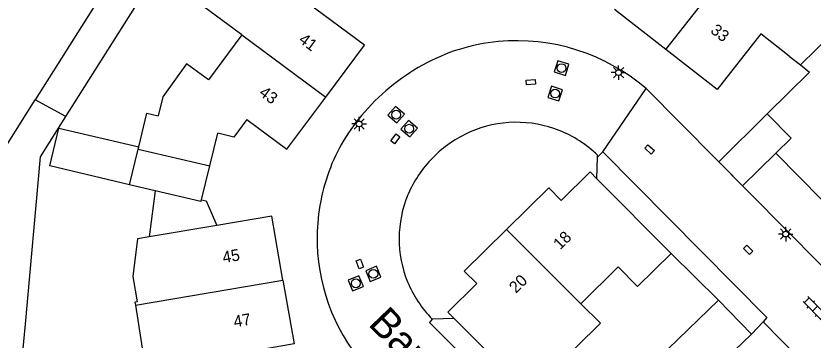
# Model space of a CAD drawing. Extents: x 128000 to 131008, y 398996 to 402500.
# Drawn here: x 129840.4 to 129908.8, y 399376.8 to 399404.6 of the extents above; entities that cross this region are included whole.
import ezdxf

# ---------------------------------------------------------------- set-up
doc = ezdxf.new("R2010")
doc.units = 0
for name, color, linetype in [('gg-afsc-erfafscheiding', 7, 'Continuous'), ('gg-afsc-muur', 7, 'Continuous'), ('gg-anno-huisnummerreeks BGT', 7, 'Continuous'), ('gg-anno-openbare ruimte label', 7, 'Continuous'), ('gg-bbg-bijgebouw', 7, 'Continuous'), ('gg-bbg-gedigitaliseerde bebouwing', 7, 'Continuous'), ('gg-bbg-hoofdgebouw', 7, 'Continuous'), ('gg-bbg-luifel en loopbrug', 7, 'Continuous'), ('gg-bbg-tussenscheiding', 7, 'Continuous'), ('gg-knt-verharding', 7, 'Continuous'), ('gg-knt-verharding nz', 7, 'Continuous'), ('gt-grn-groengrens', 7, 'Continuous'), ('gt-grn-weggrens', 7, 'Continuous'), ('gt-symb-klinker verharding', 7, 'Continuous'), ('gt-symb-kolk', 7, 'Continuous'), ('gt-symb-kolk center center', 7, 'Continuous'), ('gt-symb-lichtmast', 7, 'Continuous'), ('gt-symb-rioolschacht', 7, 'Continuous')]:
    doc.layers.add(name, color=color, linetype=linetype)

# ---------------------------------------------------------------- blocks, each defined once
blk = doc.blocks.new('gt0-RS')
at = {"layer": 'gt-symb-rioolschacht'}
blk.add_lwpolyline([(-0.5, -0.5), (0.5, -0.5), (0.5, 0.5), (-0.5, 0.5)], close=True, dxfattribs=at)
blk.add_circle((0, 0), 0.375, dxfattribs=at)
blk = doc.blocks.new('gt0-KOLKCC')
at = {"layer": 'gt-symb-kolk center center'}
blk.add_lwpolyline([(-0.375, 0.2), (0.375, 0.2), (0.375, -0.2), (-0.375, -0.2)], close=True, dxfattribs=at)
blk = doc.blocks.new('gt0-LMAST')
at = {"layer": 'gt-symb-lichtmast'}
for p, q in [((-0.182, 0.173), (-0.447, 0.438)), ((-0.005, 0.246), (-0.005, 0.621)), ((0.172, 0.173), (0.437, 0.438)), ((-0.255, -0.004), (-0.63, -0.004)), ((-0.182, -0.181), (-0.447, -0.446)), ((-0.005, -0.254), (-0.005, -0.629)), ((0.437, -0.446), (0.172, -0.181)), ((0.245, -0.004), (0.62, -0.004))]:
    blk.add_line(p, q, dxfattribs=at)
blk.add_circle((-0.005, -0.004), 0.25, dxfattribs=at)
blk = doc.blocks.new('gt0-KL1')
at = {"layer": 'gt-symb-klinker verharding'}
for p, q in [((-1.15, 0.3), (1.15, 0.3)), ((-1, -0.3), (-1, 0.3)), ((-0.5, 0.3), (-0.5, 0.45)), ((0, -0.3), (0, 0.3)), ((0.5, 0.3), (0.5, 0.45)), ((1, -0.3), (1, 0.3)), ((-1.15, -0.3), (1.15, -0.3)), ((-0.5, -0.45), (-0.5, -0.3)), ((0.5, -0.45), (0.5, -0.3))]:
    blk.add_line(p, q, dxfattribs=at)
blk = doc.blocks.new('gt0-KOLK')
at = {"layer": 'gt-symb-kolk'}
blk.add_lwpolyline([(0, 0), (0.375, 0), (0.375, 0.4), (-0.375, 0.4), (-0.375, 0), (0, 0)], dxfattribs=at)

msp = doc.modelspace()

# ---------------------------------------------------------------- linework, layer by layer
at = {"layer": 'gg-afsc-erfafscheiding'}
msp.add_line((129840.468, 399369.715), (129841.255, 399378.15), dxfattribs=at)
at = {"layer": 'gg-afsc-muur'}
for p, q in [((129844.731, 399395.967), (129852.587, 399408.439)), ((129896.61, 399384.21), (129900.68, 399380.22))]:
    msp.add_line(p, q, dxfattribs=at)
msp.add_lwpolyline([(129841.255, 399378.15), (129842.553, 399392.51), (129844.731, 399395.967)], dxfattribs=at)
at = {"layer": 'gg-bbg-bijgebouw'}
for p, q in [((129850.17, 399390.12), (129850.917, 399393.179)), ((129856.341, 399388.836), (129857.05, 399391.729)), ((129852.382, 399389.597), (129850.17, 399390.12)), ((129856.3, 399388.67), (129852.382, 399389.597)), ((129856.3, 399388.67), (129856.341, 399388.836)), ((129900.68, 399380.22), (129894.65, 399374.39)), ((129900.68, 399380.22), (129903.5, 399377.3))]:
    msp.add_line(p, q, dxfattribs=at)
msp.add_lwpolyline([(129903.5, 399377.3), (129899.89, 399373.82), (129899.917, 399373.793)], dxfattribs=at)
at = {"layer": 'gg-bbg-gedigitaliseerde bebouwing'}
msp.add_line((129892.08, 399383.06), (129888.884, 399379.898), dxfattribs=at)
for points in [[(129859.804, 399402.992), (129856.43, 399405.494), (129859.736, 399409.952), (129860.149, 399409.646)], [(129856.942, 399399.133), (129855.05, 399400.488), (129853.039, 399397.68), (129852.642, 399396.027)], [(129888.884, 399379.898), (129890.55, 399378.223), (129884.45, 399372.19)]]:
    msp.add_lwpolyline(points, dxfattribs=at)
at = {"layer": 'gg-bbg-hoofdgebouw'}
for p, q in [((129896.16, 399401.73), (129891.77, 399405.17)), ((129859.804, 399402.992), (129856.942, 399399.133)), ((129906.74, 399401.16), (129907.7, 399400.405)), ((129907.7, 399400.405), (129908.49, 399399.784)), ((129904.86, 399396.2), (129908.49, 399399.784)), ((129863.66, 399393.16), (129866.996, 399397.633)), ((129850.963, 399393.366), (129851.67, 399396.26)), ((129851.67, 399396.26), (129852.642, 399396.027)), ((129860.225, 399395.72), (129863.66, 399393.16)), ((129857.05, 399391.729), (129857.742, 399394.552)), ((129850.917, 399393.179), (129850.963, 399393.366)), ((129909.563, 399388.786), (129905.58, 399392.83)), ((129890.257, 399390.636), (129896.61, 399384.21)), ((129857.665, 399386.622), (129851.853, 399385.638)), ((129850.689, 399379.778), (129851.736, 399373.17)), ((129884.45, 399372.19), (129878.004, 399378.645))]:
    msp.add_line(p, q, dxfattribs=at)
for points in [[(129866.996, 399397.633), (129870.32, 399402.09), (129865.393, 399405.753)], [(129906.74, 399401.16), (129904.31, 399403.07), (129900.55, 399398.29), (129896.16, 399401.73)], [(129905.58, 399392.83), (129906.9, 399394.13), (129904.86, 399396.2)], [(129860.225, 399395.72), (129859.13, 399394.214), (129857.742, 399394.552)], [(129882.509, 399386.279), (129886.13, 399389.85), (129887.18, 399388.78), (129889.68, 399391.22), (129890.257, 399390.636)], [(129863.331, 399381.932), (129862.38, 399387.42), (129857.665, 399386.622)], [(129878.004, 399378.645), (129877.48, 399379.17), (129879.95, 399381.63), (129878.88, 399382.7), (129882.509, 399386.279)], [(129851.853, 399385.638), (129850.858, 399385.469), (129850.461, 399382.238), (129850.843, 399380.062), (129850.646, 399380.028), (129850.689, 399379.778)], [(129896.61, 399384.21), (129893.74, 399381.37), (129892.08, 399383.06)], [(129863.331, 399381.932), (129864.28, 399376.45), (129859.589, 399375.642)]]:
    msp.add_lwpolyline(points, dxfattribs=at)
at = {"layer": 'gg-bbg-luifel en loopbrug'}
for p, q in [((129852.382, 399389.597), (129851.853, 399385.638)), ((129903.5, 399377.3), (129904.51, 399378.35)), ((129904.51, 399378.35), (129908.118, 399374.693))]:
    msp.add_line(p, q, dxfattribs=at)
for points in [[(129905.58, 399392.83), (129902.736, 399390.029), (129900.697, 399392.1), (129904.86, 399396.2)], [(129850.17, 399390.12), (129843.358, 399391.731), (129844.127, 399394.983), (129850.963, 399393.366)], [(129856.341, 399388.836), (129856.758, 399388.75), (129857.665, 399386.622)]]:
    msp.add_lwpolyline(points, dxfattribs=at)
at = {"layer": 'gg-bbg-tussenscheiding'}
for p, q in [((129896.16, 399401.73), (129903.791, 399411.472)), ((129907.7, 399400.405), (129911.449, 399404.109)), ((129859.804, 399402.992), (129866.996, 399397.633)), ((129850.917, 399393.179), (129857.05, 399391.729)), ((129882.509, 399386.279), (129888.884, 399379.898)), ((129850.689, 399379.778), (129863.331, 399381.932))]:
    msp.add_line(p, q, dxfattribs=at)
at = {"layer": 'gg-knt-verharding'}
for p, q in [((129890.257, 399390.636), (129890.296, 399392.495)), ((129890.296, 399392.495), (129890.3, 399392.66)), ((129878.004, 399378.645), (129876.13, 399378.59))]:
    msp.add_line(p, q, dxfattribs=at)
msp.add_lwpolyline([(129894.47, 399398.37), (129921.32, 399371.24), (129928.81, 399370.84), (129949.474, 399349.837)], dxfattribs=at)
for centre, radius, start, end in [((129883.313, 399386.115), 16.368, 95.39296, 119.32516), ((129883.378, 399385.483), 17.003, 49.28299, 95.41118), ((129884.654, 399383.721), 19.112, 119.31373, 139.76995), ((129882.136, 399385.846), 15.816, 139.75502, 161.44768), ((129883.348, 399385.603), 9.879, 90.91133, 113.6582), ((129883.345, 399385.496), 9.986, 68.36937, 90.88424), ((129883.329, 399385.474), 10.012, 45.87139, 68.32974), ((129883.538, 399385.178), 10.343, 113.67705, 135.39149), ((129883.373, 399385.337), 10.115, 135.37638, 157.13528), ((129883.175, 399385.495), 16.914, 161.4413, 181.7104), ((129883.013, 399385.491), 9.723, 157.14903, 179.80153), ((129883.116, 399385.498), 9.826, 179.84064, 202.2556), ((129882.883, 399385.487), 16.622, 181.71423, 222.94486), ((129883.076, 399385.476), 9.781, 202.22906, 224.75175)]:
    msp.add_arc(centre, radius, start, end, dxfattribs=at)
at = {"layer": 'gg-knt-verharding nz'}
msp.add_line((129890.296, 399392.495), (129890.769, 399392.946), dxfattribs=at)
for points in [[(129890.769, 399392.946), (129904.816, 399378.723), (129904.51, 399378.35)], [(129876.13, 399378.59), (129875.898, 399378.295), (129888.893, 399365.268)]]:
    msp.add_lwpolyline(points, dxfattribs=at)
at = {"layer": 'gt-grn-groengrens'}
for p in [(129860.03, 399425.892), (129844.731, 399395.967)]:
    msp.add_line(p, (129842.094, 399397.411), dxfattribs=at)
msp.add_lwpolyline([(129837.501, 399370.13), (129839.631, 399393.499), (129842.094, 399397.411)], dxfattribs=at)
at = {"layer": 'gt-grn-weggrens'}
msp.add_line((129890.769, 399392.946), (129894.47, 399398.37), dxfattribs=at)

# ---------------------------------------------------------------- block references
at = {"layer": 'gt-symb-klinker verharding', "rotation": -45.36442053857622}
msp.add_blockref('gt0-KL1', (129908.941, 399379.486), dxfattribs=at)
at = {"layer": 'gt-symb-kolk', "rotation": -45.324159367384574}
msp.add_blockref('gt0-KOLK', (129903.079, 399384.39), dxfattribs=at)
at = {"layer": 'gt-symb-kolk center center'}
for p, rotation in [((129884.585, 399398.927), -176.51175560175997), ((129872.96, 399394.064), -127.90612573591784), ((129894.76, 399393.149), 138.68881429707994), ((129869.931, 399383.318), -69.05576769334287)]:
    msp.add_blockref('gt0-KOLKCC', p, dxfattribs=dict(at, rotation=rotation))
at = {"layer": 'gt-symb-lichtmast'}
for p in [(129892.108, 399399.749), (129869.871, 399395.341), (129906.439, 399385.888)]:
    msp.add_blockref('gt0-LMAST', p, dxfattribs=at)
at = {"layer": 'gt-symb-rioolschacht'}
for p, rotation in [((129887.222, 399400.139), -17.637715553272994), ((129886.669, 399397.944), -17.637715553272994), ((129873.035, 399396.135), 49.38006045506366), ((129874.149, 399394.932), 49.38006045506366), ((129871.082, 399382.463), -67.66661156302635), ((129869.573, 399381.654), -67.66661156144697)]:
    msp.add_blockref('gt0-RS', p, dxfattribs=dict(at, rotation=rotation))

# ---------------------------------------------------------------- texts
at = {"layer": 'gg-anno-huisnummerreeks BGT'}
for s, rotation, p in [('33', 321.9, (129899.918, 399403.233)), ('41', 323.3, (129864.605, 399402.417)), ('43', 323.3, (129861.211, 399397.866)), ('18', 44.6, (129887.095, 399384.481)), ('45', 9.8, (129858.231, 399383.386)), ('20', 44.6, (129883.314, 399380.752)), ('47', 9.8, (129859.188, 399377.863))]:
    msp.add_text(s, height=1, rotation=rotation, dxfattribs=at).set_placement(p)
at = {"layer": 'gg-anno-openbare ruimte label'}
msp.add_text('Barneveldstraat', height=2.5, rotation=313.9, dxfattribs=at).set_placement((129870.565, 399378.111))

doc.saveas('drawing.dxf')
